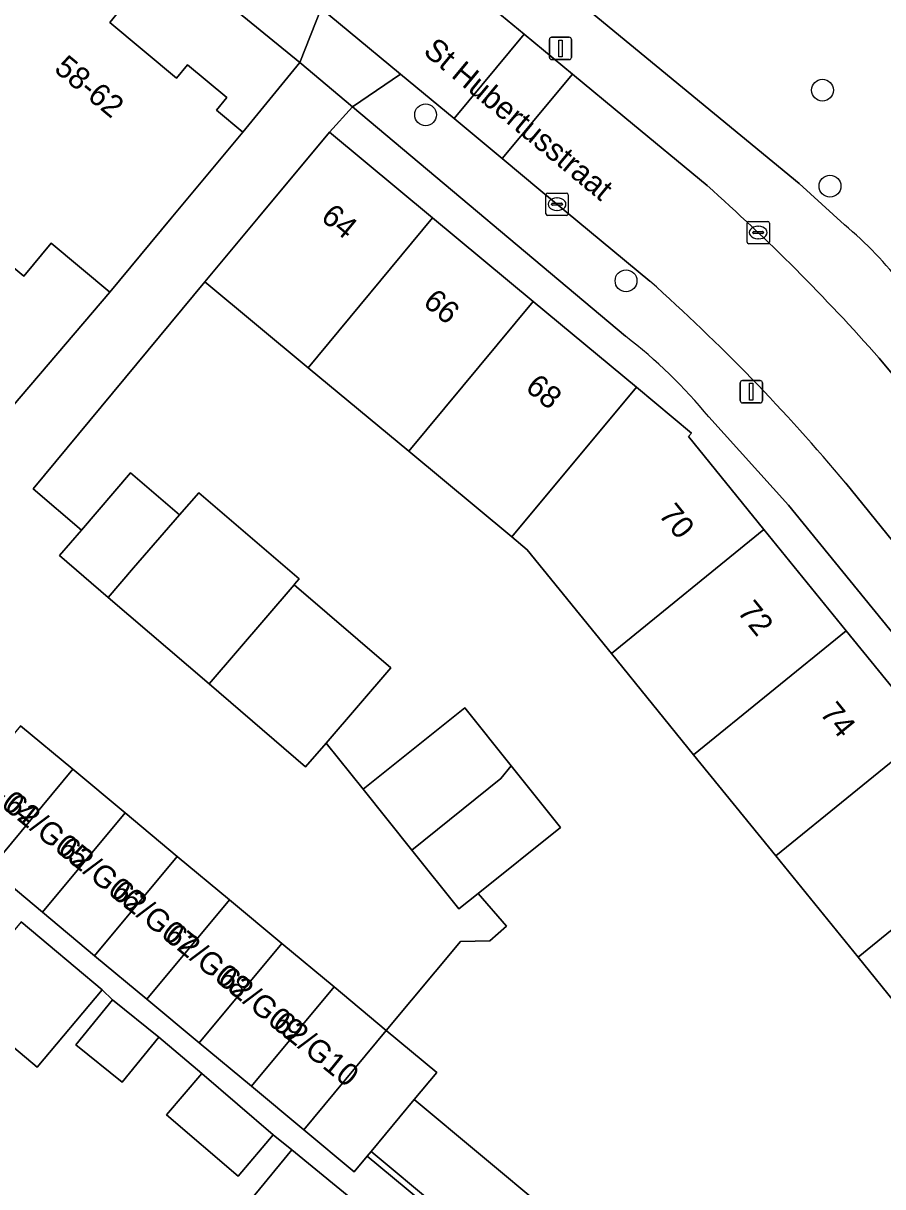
# Model space of a CAD drawing. Extents: x 162073 to 163043, y 381818 to 382561.
# Drawn here: x 162445.3 to 162483.8, y 381911.5 to 381963.6 of the extents above; entities that cross this region are included whole.
import ezdxf

# ---------------------------------------------------------------- set-up
doc = ezdxf.new("R2010")
doc.units = 0
for name, color, linetype in [('IMGEO_Boom', 7, 'Continuous'), ('IMGEO_Erf', 7, 'Continuous'), ('IMGEO_Kolk', 7, 'Continuous'), ('IMGEO_Lichtmast', 7, 'Continuous'), ('IMGEO_Openbare_ruimte_label', 7, 'Continuous'), ('IMGEO_Pand', 7, 'Continuous'), ('IMGEO_Pand_nummerreeks', 7, 'Continuous'), ('IMGEO_Rijbaan_lokaal_open', 7, 'Continuous'), ('IMGEO_Voetpad_open', 7, 'Continuous')]:
    doc.layers.add(name, color=color, linetype=linetype)

msp = doc.modelspace()

# ---------------------------------------------------------------- linework, layer by layer
at = {"layer": 'IMGEO_Boom'}
for centre in [(162481.081, 381960.571), (162463.314, 381959.47), (162481.419, 381956.277), (162472.288, 381952.042)]:
    msp.add_circle(centre, 0.489, dxfattribs=at)
at = {"layer": 'IMGEO_Erf'}
msp.add_lwpolyline([(162439.099, 381976.949), (162433.232, 381969.849), (162434.415, 381968.865), (162437.834, 381972.975), (162438.976, 381972.025), (162439.455, 381972.599), (162441.141, 381971.197), (162440.646, 381970.602), (162443.626, 381968.123), (162444.138, 381968.738), (162445.942, 381967.238), (162445.468, 381966.668), (162446.447, 381965.854), (162447.427, 381965.039), (162447.905, 381965.613), (162449.644, 381964.166), (162449.173, 381963.6), (162452.162, 381961.113), (162452.656, 381961.706), (162454.42, 381960.239), (162453.947, 381959.671), (162455.127, 381958.689), (162457.681, 381961.808)], close=True, dxfattribs=at)
for points in [[(162463.437, 381970.058), (162480.038, 381956.402), (162482.072, 381954.546)], [(162472.261, 381949.557), (162460.043, 381959.824), (162459.016, 381958.698), (162463.63, 381954.859), (162468.132, 381951.115), (162472.75, 381947.274), (162475.216, 381945.222), (162475.088, 381945.068), (162478.463, 381940.914), (162482.143, 381936.385), (162485.824, 381931.855), (162489.503, 381927.327), (162493.184, 381922.797), (162496.864, 381918.268), (162500, 381914.408), (162500.545, 381913.738), (162504.224, 381909.209)], [(162444.436, 381945.975), (162449.175, 381951.535), (162446.549, 381953.719), (162445.331, 381952.255), (162441.763, 381955.223)], [(162486.355, 381917.247), (162482.674, 381921.777), (162478.994, 381926.306), (162475.314, 381930.836), (162471.634, 381935.364), (162467.861, 381940.008), (162467.176, 381940.577), (162462.557, 381944.412), (162458.052, 381948.153), (162453.434, 381951.988), (162445.748, 381942.733), (162447.904, 381940.882), (162450.107, 381943.449), (162452.304, 381941.563), (162453.157, 381942.556), (162457.651, 381938.699), (162457.446, 381938.46), (162457.429, 381938.44), (162461.753, 381934.728), (162458.86, 381931.358), (162460.512, 381929.294), (162465.067, 381932.939), (162467.15, 381930.336), (162469.356, 381927.58), (162465.664, 381924.626), (162466.937, 381923.157), (162466.195, 381922.514), (162464.872, 381922.48), (162461.555, 381918.495), (162463.814, 381916.614), (162462.808, 381915.405), (162468.748, 381910.459)], [(162524.728, 381886.592), (162523.779, 381887.754), (162520.879, 381891.323), (162500, 381916.926), (162479.554, 381941.998), (162475.997, 381945.948)], [(162455.331, 381910.722), (162457.324, 381913.159), (162456.497, 381913.825), (162454.922, 381911.982), (162451.718, 381914.721), (162453.293, 381916.563), (162451.365, 381918.198), (162449.724, 381916.179), (162447.663, 381917.854), (162449.304, 381919.873), (162448.831, 381920.317), (162445.931, 381916.857), (162442.313, 381919.889)], [(162466.812, 381908.133), (162460.871, 381913.079), (162460.699, 381912.872), (162477.652, 381898.823)]]:
    msp.add_lwpolyline(points, dxfattribs=at)
for centre, radius, start, end in [((162469.684, 381939.961), 19.136, 38.3099, 49.6551), ((162458.514, 381931.588), 22.624, 39.3986, 52.5826)]:
    msp.add_arc(centre, radius, start, end, dxfattribs=at)
at = {"layer": 'IMGEO_Kolk'}
for p, q in [((162468.697, 381955.042), (162468.697, 381955.894)), ((162468.772, 381955.968), (162469.624, 381955.968)), ((162469.698, 381955.894), (162469.698, 381955.042)), ((162468.956, 381955.462), (162468.956, 381955.474)), ((162469.394, 381955.425), (162468.996, 381955.425)), ((162468.999, 381955.511), (162469.397, 381955.511)), ((162469.185, 381955.748), (162469.21, 381955.748)), ((162469.44, 381955.474), (162469.44, 381955.462)), ((162469.624, 381954.968), (162468.772, 381954.968)), ((162469.208, 381955.188), (162469.183, 381955.188)), ((162477.704, 381953.773), (162477.704, 381954.625)), ((162477.779, 381954.699), (162478.631, 381954.699)), ((162477.963, 381954.193), (162477.963, 381954.205)), ((162478.006, 381954.242), (162478.404, 381954.242)), ((162478.192, 381954.479), (162478.217, 381954.479)), ((162478.447, 381954.205), (162478.447, 381954.193)), ((162478.705, 381954.625), (162478.705, 381953.773)), ((162478.631, 381953.699), (162477.779, 381953.699)), ((162478.401, 381954.156), (162478.003, 381954.156)), ((162478.215, 381953.919), (162478.19, 381953.919))]:
    msp.add_line(p, q, dxfattribs=at)
for points in [[(162468.697, 381955.042), (162468.697, 381955.894)], [(162468.772, 381955.968), (162469.624, 381955.968)], [(162469.698, 381955.894), (162469.698, 381955.042)], [(162469.624, 381954.968), (162468.772, 381954.968)], [(162477.704, 381953.773), (162477.704, 381954.625)], [(162477.779, 381954.699), (162478.631, 381954.699)], [(162478.705, 381954.625), (162478.705, 381953.773)], [(162478.631, 381953.699), (162477.779, 381953.699)]]:
    msp.add_lwpolyline(points, dxfattribs=at)
for centre, radius, start, end in [((162468.774, 381955.892), 0.0765, 91.552, 178.448), ((162468.774, 381955.892), 0.0765, 91.552, 178.448), ((162469.622, 381955.892), 0.0765, 1.552, 88.448), ((162469.622, 381955.892), 0.0765, 1.552, 88.448), ((162468.996, 381955.471), 0.0403, 85.8775, 175.7526), ((162468.993, 381955.461), 0.0366, 178.938, 274.7102), ((162469.397, 381955.468), 0.043, 264.8664, 352.4533), ((162469.401, 381955.473), 0.0386, 1.7309, 96.639), ((162468.774, 381955.044), 0.0765, 181.552, 268.448), ((162468.774, 381955.044), 0.0765, 181.552, 268.448), ((162469.622, 381955.044), 0.0765, 271.552, 358.448), ((162469.622, 381955.044), 0.0765, 271.552, 358.448), ((162477.781, 381954.623), 0.0765, 91.552, 178.448), ((162477.781, 381954.623), 0.0765, 91.552, 178.448), ((162478.003, 381954.202), 0.0403, 85.8775, 175.7526), ((162478.408, 381954.204), 0.0386, 1.7309, 96.639), ((162478.629, 381954.623), 0.0765, 1.552, 88.448), ((162478.629, 381954.623), 0.0765, 1.552, 88.448), ((162477.781, 381953.775), 0.0765, 181.552, 268.448), ((162477.781, 381953.775), 0.0765, 181.552, 268.448), ((162478, 381954.192), 0.0366, 178.938, 274.7102), ((162478.404, 381954.199), 0.043, 264.8664, 352.4533), ((162478.629, 381953.775), 0.0765, 271.552, 358.448), ((162478.629, 381953.775), 0.0765, 271.552, 358.448)]:
    msp.add_arc(centre, radius, start, end, dxfattribs=at)
for centre, major_axis, ratio, start_param, end_param in [((162469.184, 381955.468), (-0.387, 0.002), 0.722429, 4.712389, 7.853982), ((162469.209, 381955.468), (-0.39, 0.002), 0.717154, 1.570796, 4.712389), ((162478.191, 381954.199), (-0.387, 0.002), 0.722429, 4.712389, 7.853982), ((162478.216, 381954.199), (-0.39, 0.002), 0.717154, 1.570796, 4.712389)]:
    msp.add_ellipse(centre, major_axis=major_axis, ratio=ratio, start_param=start_param, end_param=end_param, dxfattribs=at)
at = {"layer": 'IMGEO_Lichtmast'}
for p, q in [((162468.855, 381962.039), (162468.855, 381962.839)), ((162468.855, 381962.839), (162468.855, 381962.039)), ((162468.955, 381962.939), (162469.745, 381962.939)), ((162469.745, 381962.939), (162468.955, 381962.939)), ((162469.845, 381962.839), (162469.845, 381962.039)), ((162469.845, 381962.039), (162469.845, 381962.839)), ((162469.745, 381961.939), (162468.955, 381961.939)), ((162468.955, 381961.939), (162469.745, 381961.939)), ((162477.4, 381946.679), (162477.4, 381947.479)), ((162477.4, 381947.479), (162477.4, 381946.679)), ((162477.5, 381947.579), (162478.29, 381947.579)), ((162478.29, 381947.579), (162477.5, 381947.579)), ((162478.39, 381947.479), (162478.39, 381946.679)), ((162478.39, 381946.679), (162478.39, 381947.479)), ((162478.29, 381946.579), (162477.5, 381946.579)), ((162477.5, 381946.579), (162478.29, 381946.579))]:
    msp.add_line(p, q, dxfattribs=at)
for points in [[(162469.275, 381962.814), (162469.425, 381962.814), (162469.425, 381962.064), (162469.275, 381962.064), (162469.275, 381962.814)], [(162477.82, 381947.454), (162477.97, 381947.454), (162477.97, 381946.704), (162477.82, 381946.704), (162477.82, 381947.454)]]:
    msp.add_lwpolyline(points, dxfattribs=at)
for centre, start, end in [((162468.955, 381962.839), 90, 180), ((162468.955, 381962.839), 90, 180), ((162469.745, 381962.839), 0, 90), ((162469.745, 381962.839), 360, 90), ((162468.955, 381962.039), 180, 270), ((162468.955, 381962.039), 180, 270), ((162469.745, 381962.039), 270, 0), ((162469.745, 381962.039), 270, 0), ((162477.5, 381947.479), 90, 180), ((162477.5, 381947.479), 90, 180), ((162478.29, 381947.479), 0, 90), ((162478.29, 381947.479), 360, 90), ((162477.5, 381946.679), 180, 270), ((162477.5, 381946.679), 180, 270), ((162478.29, 381946.679), 270, 0), ((162478.29, 381946.679), 270, 0)]:
    msp.add_arc(centre, 0.1, start, end, dxfattribs=at)
at = {"layer": 'IMGEO_Pand'}
for points in [[(162440.468, 381958.617), (162442.902, 381956.592), (162441.763, 381955.223), (162445.331, 381952.255), (162446.549, 381953.719), (162449.175, 381951.535), (162451.93, 381954.846), (162455.127, 381958.689), (162453.947, 381959.671), (162454.42, 381960.239), (162452.656, 381961.706), (162452.162, 381961.113), (162449.173, 381963.6), (162449.644, 381964.166), (162447.905, 381965.613), (162447.427, 381965.039), (162446.447, 381965.854)], [(162458.052, 381948.153), (162463.63, 381954.859), (162459.016, 381958.698), (162455.819, 381954.855), (162453.434, 381951.988)], [(162458.052, 381948.153), (162462.557, 381944.412), (162468.132, 381951.115), (162463.63, 381954.859)], [(162462.557, 381944.412), (162467.176, 381940.577), (162472.75, 381947.274), (162468.132, 381951.115)], [(162471.634, 381935.364), (162478.463, 381940.914), (162475.088, 381945.068), (162475.216, 381945.222), (162472.75, 381947.274), (162467.176, 381940.577), (162467.861, 381940.008)], [(162452.304, 381941.563), (162450.107, 381943.449), (162447.904, 381940.882), (162446.929, 381939.746), (162449.107, 381937.877), (162450.237, 381939.193)], [(162449.107, 381937.877), (162453.619, 381934.004), (162457.429, 381938.44), (162457.446, 381938.46), (162457.651, 381938.699), (162453.157, 381942.556), (162452.304, 381941.563), (162450.237, 381939.193)], [(162471.634, 381935.364), (162475.314, 381930.836), (162482.143, 381936.385), (162478.463, 381940.914)], [(162461.753, 381934.728), (162457.429, 381938.44), (162453.619, 381934.004), (162457.944, 381930.291), (162458.86, 381931.358)], [(162485.824, 381931.855), (162482.143, 381936.385), (162475.314, 381930.836), (162478.994, 381926.306)], [(162467.15, 381930.336), (162465.067, 381932.939), (162460.512, 381929.294), (162462.691, 381926.571), (162466.688, 381929.77)], [(162441.481, 381927.684), (162443.82, 381925.737), (162447.52, 381930.181), (162445.181, 381932.128)], [(162485.824, 381931.855), (162478.994, 381926.306), (162482.674, 381921.777), (162489.503, 381927.327)], [(162469.356, 381927.58), (162467.15, 381930.336), (162466.688, 381929.77), (162462.691, 381926.571), (162464.801, 381923.935), (162465.664, 381924.626)], [(162443.82, 381925.737), (162446.159, 381923.789), (162449.859, 381928.233), (162447.52, 381930.181)], [(162449.859, 381928.233), (162446.159, 381923.789), (162448.498, 381921.842), (162452.198, 381926.285)], [(162486.355, 381917.247), (162493.184, 381922.797), (162489.503, 381927.327), (162482.674, 381921.777)], [(162450.838, 381919.894), (162454.537, 381924.338), (162452.198, 381926.285), (162448.498, 381921.842)], [(162450.838, 381919.894), (162453.177, 381917.947), (162456.877, 381922.39), (162454.537, 381924.338)], [(162448.831, 381920.317), (162445.204, 381923.357), (162443.114, 381920.85), (162442.313, 381919.889), (162445.931, 381916.857)], [(162455.516, 381915.999), (162459.216, 381920.443), (162456.877, 381922.39), (162453.177, 381917.947)], [(162455.516, 381915.999), (162457.856, 381914.051), (162461.555, 381918.495), (162459.216, 381920.443)], [(162449.304, 381919.873), (162447.663, 381917.854), (162449.724, 381916.179), (162451.365, 381918.198)], [(162462.808, 381915.405), (162463.814, 381916.614), (162461.555, 381918.495), (162457.856, 381914.051), (162460.115, 381912.17), (162460.699, 381912.872), (162460.871, 381913.079)], [(162453.293, 381916.563), (162451.718, 381914.721), (162454.922, 381911.982), (162456.497, 381913.825)], [(162462.808, 381915.405), (162460.871, 381913.079), (162466.812, 381908.133), (162468.748, 381910.459)], [(162457.324, 381913.159), (162455.331, 381910.722), (162459.469, 381907.341), (162460.183, 381908.213), (162461.461, 381909.776)]]:
    msp.add_lwpolyline(points, close=True, dxfattribs=at)
at = {"layer": 'IMGEO_Rijbaan_lokaal_open'}
for points in [[(162436.537, 381982.4), (162440.82, 381979.014), (162441.112, 381978.783), (162450.335, 381971.078), (162458.638, 381964.23), (162459.847, 381963.233), (162462.198, 381961.281), (162464.587, 381959.297), (162467.73, 381963.075), (162466.711, 381963.919), (162462.125, 381967.796), (162450.399, 381977.405), (162439.335, 381986.485)], [(162445.181, 381932.128), (162447.52, 381930.181), (162449.859, 381928.233), (162452.198, 381926.285), (162454.537, 381924.338), (162456.877, 381922.39), (162459.216, 381920.443), (162461.555, 381918.495), (162464.872, 381922.48), (162466.195, 381922.514), (162466.937, 381923.157), (162465.664, 381924.626), (162464.801, 381923.935), (162462.691, 381926.571), (162460.512, 381929.294), (162458.86, 381931.358), (162457.944, 381930.291), (162453.619, 381934.004), (162449.107, 381937.877), (162446.929, 381939.746), (162447.904, 381940.882), (162445.748, 381942.733), (162453.434, 381951.988), (162455.819, 381954.855), (162459.016, 381958.698), (162460.043, 381959.824), (162457.681, 381961.808), (162455.127, 381958.689), (162451.93, 381954.846), (162449.175, 381951.535), (162444.436, 381945.975)], [(162475.922, 381956.303), (162472.237, 381959.344), (162469.887, 381961.289), (162466.742, 381957.508), (162468.478, 381956.066), (162473.355, 381952.029)], [(162482.13, 381942.984), (162484.214, 381940.41), (162489.346, 381934.115), (162497.104, 381924.368), (162500, 381920.802), (162501.711, 381918.696), (162505.623, 381921.819), (162504.696, 381922.955), (162498.159, 381930.991), (162490.911, 381939.795), (162483.625, 381948.585)]]:
    msp.add_lwpolyline(points, dxfattribs=at)
msp.add_lwpolyline([(162467.73, 381963.075), (162464.587, 381959.297), (162466.742, 381957.508), (162469.887, 381961.289)], close=True, dxfattribs=at)
for centre, radius, start, end in [((162412.964, 381885.765), 94.548, 41.63844, 48.2501), ((162415.641, 381887.258), 86.754, 39.9668, 48.2971)]:
    msp.add_arc(centre, radius, start, end, dxfattribs=at)
at = {"layer": 'IMGEO_Voetpad_open'}
for points in [[(162450.335, 381971.078), (162441.112, 381978.783), (162440.82, 381979.014), (162439.099, 381976.949), (162457.681, 381961.808), (162458.638, 381964.23)], [(162457.681, 381961.808), (162460.043, 381959.824), (162462.198, 381961.281), (162459.847, 381963.233), (162458.638, 381964.23)]]:
    msp.add_lwpolyline(points, close=True, dxfattribs=at)
for points in [[(162463.437, 381970.058), (162462.125, 381967.796), (162466.711, 381963.919), (162467.73, 381963.075), (162469.887, 381961.289), (162472.237, 381959.344), (162475.922, 381956.303)], [(162482.072, 381954.546), (162480.038, 381956.402), (162463.437, 381970.058)], [(162473.355, 381952.029), (162468.478, 381956.066), (162466.742, 381957.508), (162464.587, 381959.297), (162462.198, 381961.281), (162460.043, 381959.824), (162472.261, 381949.557)], [(162483.625, 381948.585), (162490.911, 381939.795), (162498.159, 381930.991), (162499.303, 381931.936), (162505.851, 381923.894), (162504.696, 381922.955), (162505.623, 381921.819), (162507.291, 381919.708), (162508.478, 381918.241), (162508.885, 381918.573), (162513.594, 381912.808), (162513.176, 381912.467), (162514.252, 381911.144), (162519.563, 381904.75), (162529.722, 381892.262)], [(162475.997, 381945.948), (162479.554, 381941.998), (162500, 381916.926), (162520.879, 381891.323), (162523.779, 381887.754)], [(162484.214, 381940.41), (162482.13, 381942.984)], [(162477.652, 381898.823), (162460.699, 381912.872), (162460.115, 381912.17), (162457.856, 381914.051), (162455.516, 381915.999), (162453.177, 381917.947), (162450.838, 381919.894), (162448.498, 381921.842), (162446.159, 381923.789), (162443.82, 381925.737)], [(162445.204, 381923.357), (162448.831, 381920.317), (162449.304, 381919.873), (162451.365, 381918.198), (162453.293, 381916.563), (162456.497, 381913.825), (162457.324, 381913.159), (162461.461, 381909.776)]]:
    msp.add_lwpolyline(points, dxfattribs=at)
for centre, radius, start, end in [((162412.964, 381885.765), 94.548, 41.63844, 48.2501), ((162469.684, 381939.961), 19.136, 38.3099, 49.6551), ((162415.641, 381887.258), 86.754, 39.9668, 48.2971), ((162458.514, 381931.588), 22.624, 39.3986, 52.5826)]:
    msp.add_arc(centre, radius, start, end, dxfattribs=at)

# ---------------------------------------------------------------- texts
at = {"layer": 'IMGEO_Openbare_ruimte_label'}
msp.add_text('St Hubertusstraat', height=1, rotation=320.2751, dxfattribs=at).set_placement((162463.161, 381962.228))
at = {"layer": 'IMGEO_Pand_nummerreeks'}
for s, rotation, p in [('58-62', 320.462, (162446.633, 381961.447)), ('64', 320.2446, (162458.572, 381954.801)), ('66', 320.2446, (162463.15, 381950.993)), ('68', 320.2446, (162467.73, 381947.183)), ('70', 309.0947, (162473.711, 381941.562)), ('72', 309.0942, (162477.239, 381937.219)), ('74', 309.0942, (162480.93, 381932.677)), ('62/G04', 320.9156, (162442.012, 381930.366)), ('62/G05', 320.9156, (162444.397, 381928.429)), ('62/G06', 320.9156, (162446.783, 381926.491)), ('62/G07', 320.9156, (162449.168, 381924.554)), ('62/G08', 320.9156, (162451.556, 381922.614)), ('62/G09', 320.9156, (162453.936, 381920.681)), ('62/G10', 320.9156, (162456.398, 381918.682))]:
    msp.add_text(s, height=1, rotation=rotation, dxfattribs=at).set_placement(p)

doc.saveas('drawing.dxf')
